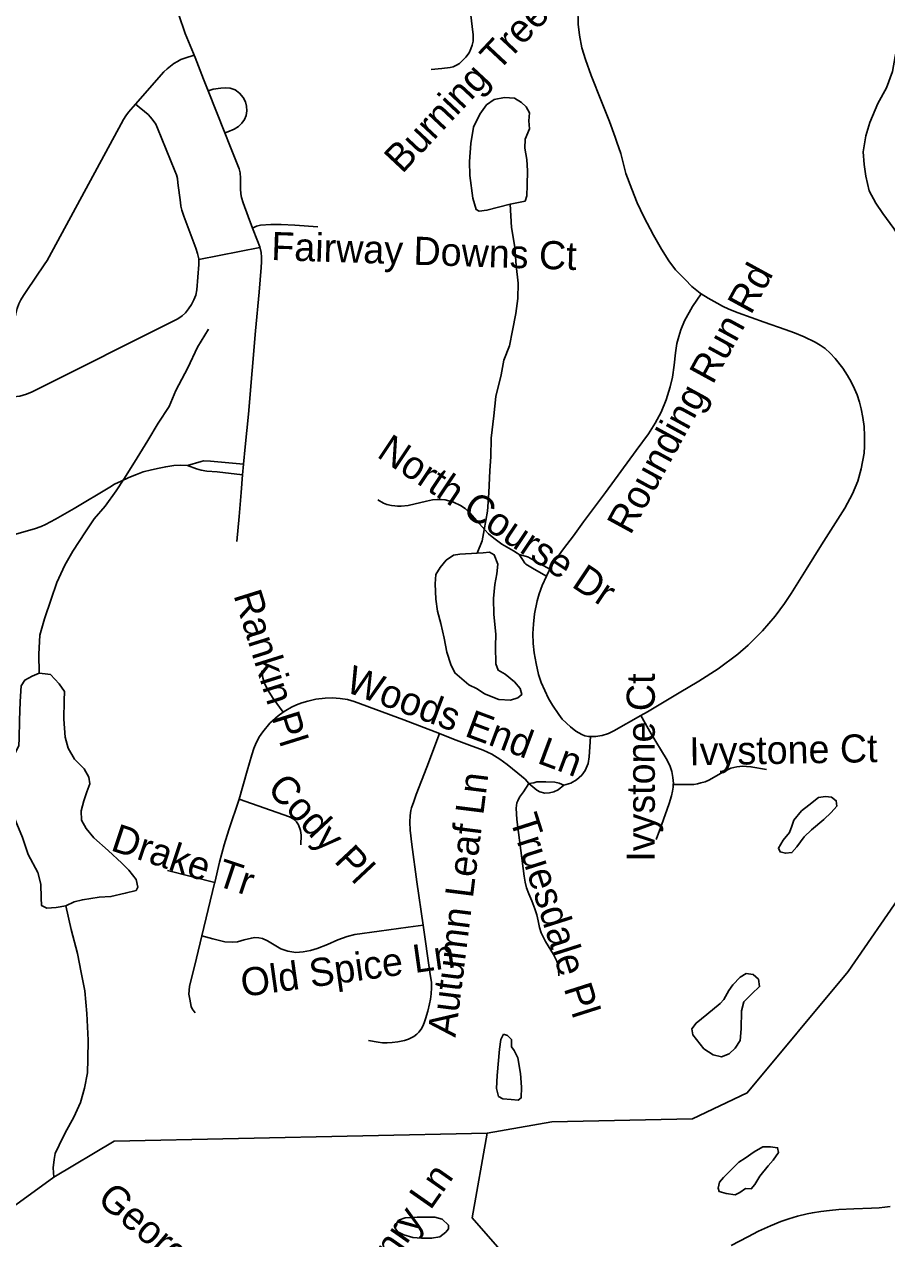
# Model space of a CAD drawing. Extents: x 1383679 to 1536984, y 460658 to 651027.
# Drawn here: x 1461906 to 1464817, y 488257 to 492358 of the extents above; entities that cross this region are included whole.
import ezdxf

# ---------------------------------------------------------------- set-up
doc = ezdxf.new("R2010")
doc.units = 0
for name, color, linetype in [('Exist Hydrographic Creek Single Shore', 7, 'Continuous'), ('Exist Hydrographic Misc Water Feature', 7, 'Continuous'), ('Exist Road Non-System Type 51', 7, 'Continuous'), ('Exist Road Non-System Type 51 Label', 7, 'Continuous')]:
    doc.layers.add(name, color=color, linetype=linetype)

msp = doc.modelspace()

# ---------------------------------------------------------------- linework, layer by layer
at = {"layer": 'Exist Hydrographic Creek Single Shore'}
for points in [[(1463468.3, 488613.1), (1463686.3, 488651.4), (1464161.3, 488661.5), (1464346.3, 488749.8), (1464687.3, 489159.8), (1464875.3, 489431.7)], [(1457683.3, 487628.7), (1457996.4, 487871.6), (1458516.4, 488337.4), (1458638, 488358.4), (1458851.8, 488467.5), (1459338.3, 488446.5), (1460088.6, 488383.4), (1460427.3, 488287), (1460685, 488112.2), (1461200, 488080.5), (1461620.2, 488184.5), (1462005.6, 488464.9), (1462209.3, 488585.9), (1463468.3, 488613.1)], [(1465469.1, 486405.7), (1465468.3, 486728.2), (1465507.3, 487042.5), (1465503.3, 487301.9), (1465467.3, 487594.8), (1465410.3, 487671.4), (1465261.3, 487730.2), (1464781.1, 487834.7), (1464681.1, 487846.4), (1464497.4, 487930.5), (1464261.9, 487850.5), (1463982.3, 487887.1), (1463913.1, 487956.2), (1463891.5, 487969.2), (1463798.6, 488012.4), (1463589, 488131.3), (1463418.4, 488328), (1463468.3, 488613.1)]]:
    msp.add_lwpolyline(points, dxfattribs=at)
at = {"layer": 'Exist Hydrographic Misc Water Feature'}
for points in [[(1464852, 492364.6), (1464853.2, 492322.7), (1464852.5, 492282.5), (1464845.8, 492249), (1464836.9, 492199.1), (1464815.9, 492143.7), (1464787, 492090.1), (1464759.8, 492026.7), (1464746.9, 491981), (1464738, 491927), (1464741.2, 491884.3), (1464746.4, 491844.7), (1464757.6, 491796.1), (1464780.8, 491753.8), (1464804.2, 491719.7), (1464841.2, 491668.9), (1464864.6, 491630.7), (1464888, 491594.1), (1464907.2, 491555.1), (1464926.7, 491529.3), (1464948.2, 491494.4), (1464969.4, 491452.1), (1464982.9, 491424), (1465000.1, 491381.7)], [(1463546.2, 491750.7), (1463467.8, 491730.2), (1463441.7, 491726.6), (1463431.8, 491732.5), (1463420.5, 491770.5), (1463410, 491847.1), (1463408.8, 491894.7), (1463413.9, 491955.3), (1463422.9, 492010.9), (1463443.8, 492054.8), (1463466.4, 492086.3), (1463492.7, 492103.9), (1463526.7, 492110.5), (1463560.8, 492108.2), (1463584.6, 492093.8), (1463600.3, 492079.5), (1463611.8, 492059.6), (1463609.4, 492031.8), (1463610.9, 492005.5), (1463596.3, 491969.7), (1463595.7, 491939.3), (1463602.9, 491901.4), (1463604.4, 491863.7), (1463603.4, 491815.3), (1463602.7, 491779.1), (1463596.5, 491761.2), (1463546.2, 491750.7)], [(1463546.2, 491750.7), (1463550.7, 491671.9), (1463561.6, 491606), (1463566.4, 491543.6), (1463573.4, 491483.5), (1463572.5, 491431.8), (1463565.5, 491381.9), (1463554.4, 491323.9), (1463543.5, 491272.4), (1463524.6, 491224.4), (1463515.7, 491174.5), (1463498.3, 491101), (1463491.2, 491035.5), (1463481.7, 490961), (1463480.6, 490897), (1463477.7, 490851.1), (1463474.5, 490775.7), (1463469.2, 490713.4), (1463458.1, 490651.3), (1463451.5, 490613.7), (1463434.6, 490572.1)], [(1462528, 491328.9), (1462491, 491267.3), (1462457.7, 491198.2), (1462418.2, 491121.1), (1462395.3, 491067.4), (1462358.3, 491011.5), (1462323.1, 490952.3), (1462277.7, 490879.4), (1462242.7, 490821.8), (1462215.9, 490782.1), (1462179, 490731.2), (1462142.2, 490687.6), (1462113.3, 490643.9), (1462070.2, 490579.1), (1462043.3, 490531.2), (1462016.3, 490473.5), (1461997.2, 490416.5), (1461974, 490350.4), (1461958.9, 490295), (1461955.8, 490231), (1461956.6, 490167)], [(1463434.6, 490572.1), (1463376.6, 490569.2), (1463354.5, 490565.6), (1463330.2, 490548), (1463309.7, 490523.8), (1463295.3, 490500.3), (1463292.7, 490468.3), (1463295.8, 490416.6), (1463301, 490376.3), (1463312.3, 490334.2), (1463323.4, 490285.5), (1463332.5, 490237.8), (1463345.8, 490195.7), (1463359.3, 490167.5), (1463406.5, 490127.9)], [(1463406.5, 490127.9), (1463434.3, 490113.4), (1463460, 490097.3), (1463507.7, 490078.3), (1463547.7, 490075.9), (1463571.8, 490083.6), (1463586, 490094.8), (1463580.4, 490115.4), (1463560.8, 490137.2), (1463529.3, 490164), (1463505.4, 490176.9), (1463497.8, 490198.3), (1463496.9, 490256.6), (1463497.7, 490298.4), (1463490.9, 490365), (1463489.9, 490419.2), (1463494.8, 490466.7), (1463501.4, 490502.7), (1463504, 490534.7), (1463492.6, 490566.9), (1463476.7, 490575.4), (1463454.7, 490573.4), (1463434.6, 490572.1)], [(1461956.6, 490167), (1461932.4, 490156.8), (1461908.2, 490143.3), (1461895.8, 490123.9), (1461892.8, 490071.5), (1461889.6, 490007.5), (1461888.5, 489946), (1461888.2, 489922.2), (1461879.8, 489905.9), (1461857.1, 489866.2), (1461846.4, 489832.8), (1461839.8, 489796.8), (1461839.3, 489764.8), (1461852.5, 489728.4), (1461881.3, 489658.1), (1461900.5, 489611.7), (1461919.4, 489554.7), (1461952.4, 489494.2), (1461961.6, 489454.6), (1461962.7, 489408.6), (1461964.2, 489382.3), (1461982.1, 489373.8), (1462014.2, 489375.6), (1462046.3, 489380.7)], [(1462046.3, 489380.7), (1462074.6, 489394.1), (1462102.7, 489401.7), (1462158.8, 489410.4), (1462198.9, 489412.1), (1462247.1, 489423.4), (1462283.3, 489432.5), (1462289.6, 489443.9), (1462284, 489470.3), (1462258.6, 489501.2), (1462235, 489525.4), (1462189.8, 489568.2), (1462140.6, 489611), (1462115.2, 489641.9), (1462099.6, 489670.1), (1462098.1, 489702.2), (1462106.8, 489735.6), (1462117.3, 489765.8), (1462127.8, 489793.5), (1462124.3, 489815.7), (1462108.8, 489843.9), (1462075.4, 489876.6), (1462054.1, 489913.1), (1462044.7, 489951), (1462039.8, 490011), (1462040.9, 490075), (1462041.4, 490105.4), (1462023.9, 490131.2), (1461994.5, 490162.1), (1461976.7, 490164.1), (1461956.6, 490167)], [(1464554.2, 489721.2), (1464529.9, 489702.1), (1464503.3, 489670.6), (1464496.9, 489650.2), (1464488.4, 489629), (1464468, 489603.2), (1464451.5, 489575.6), (1464457.3, 489563.2), (1464475.2, 489558.7), (1464497.3, 489560.7), (1464513.6, 489580.1), (1464538.3, 489614.1), (1464562.7, 489637.4), (1464605.3, 489672.6), (1464629.7, 489695.9), (1464648.3, 489717.7), (1464646.5, 489735.8), (1464630.6, 489748.4), (1464610.8, 489750.5), (1464586.7, 489746.9), (1464554.2, 489721.2)], [(1462046.3, 489380.7), (1462064.8, 489300.7), (1462085.4, 489219.9), (1462098.2, 489155.6), (1462111.1, 489093.8), (1462117.7, 489017.4), (1462122, 488927), (1462120.9, 488863), (1462120.1, 488817.1), (1462109.1, 488765.6), (1462096.2, 488717.4), (1462073.2, 488667.9), (1462044.3, 488614.3), (1462023.5, 488572.8), (1462011, 488545.2), (1462006.7, 488524.8), (1462004.1, 488496.9), (1462005.6, 488464.9)], [(1464254.8, 489051.4), (1464210.2, 489014.6), (1464173.6, 488985), (1464159.2, 488965.6), (1464162.8, 488945), (1464200, 488898.3), (1464231.7, 488878), (1464259.6, 488871.7), (1464285.7, 488881), (1464306.1, 488900.3), (1464322.5, 488926.2), (1464325.3, 488966.3), (1464326.4, 489026.2), (1464334.9, 489056.4), (1464361.5, 489083.8), (1464388, 489108.7), (1464384.4, 489133.4), (1464366.6, 489149.3), (1464342.6, 489152.3), (1464322.5, 489140.4), (1464298, 489114.6), (1464283.7, 489095.2), (1464267.1, 489065.2), (1464254.8, 489051.4)], [(1463523.1, 488947.2), (1463514.6, 488929.4), (1463510.1, 488897.4), (1463502.4, 488808.1), (1463499.7, 488763.9), (1463507.3, 488737.5), (1463521, 488729.8), (1463549.1, 488726.8)], [(1463549.1, 488726.8), (1463573, 488724.7), (1463583.1, 488732.7), (1463583.9, 488768.8), (1463580.7, 488814.8), (1463571.7, 488868.3), (1463560.1, 488893.1), (1463550.3, 488904.8), (1463550.6, 488929.4), (1463537, 488943.7), (1463523.1, 488947.2)], [(1464317.5, 488515.2), (1464266.5, 488463.7), (1464252.2, 488448.4), (1464247.8, 488428), (1464251.7, 488416.4), (1464275.6, 488409.4), (1464305.4, 488405.5), (1464321.6, 488412.5), (1464339.9, 488426.1), (1464359.9, 488425.7), (1464372.2, 488440.2), (1464388.7, 488467.8), (1464417.4, 488503.3), (1464433.7, 488522.7), (1464452.1, 488548.6), (1464448.5, 488564.3), (1464424.5, 488567.2), (1464398.4, 488567.7), (1464370.2, 488550.2), (1464339.7, 488528.7), (1464317.5, 488515.2)], [(1463232.3, 488329.2), (1463192.2, 488327.5), (1463172.1, 488320.5), (1463157.7, 488302.8), (1463159.6, 488290.4), (1463167.4, 488280.4), (1463187.2, 488270.2), (1463217.1, 488261.4), (1463247, 488259.1), (1463281, 488258.4), (1463309.1, 488263.6), (1463329.5, 488279.6), (1463337.7, 488290.9), (1463337.8, 488303.2), (1463316.3, 488323.4), (1463292.3, 488329.6), (1463270.3, 488330.1), (1463232.3, 488329.2)]]:
    msp.add_lwpolyline(points, dxfattribs=at)
at = {"layer": 'Exist Road Non-System Type 51'}
for p, q in [((1462583.3, 491991.1), (1462526.7, 492133.5)), ((1462701.6, 491604.5), (1462495.8, 491563.5)), ((1462643.3, 490836.5), (1462646.6, 490872.8)), ((1462389.7, 489500.5), (1462548.8, 489460.1))]:
    msp.add_line(p, q, dxfattribs=at)
for points in [[(1462526.7, 492133.5), (1462510.8, 492173.3), (1462482.6, 492246.3), (1462449.4, 492327.4), (1462427.4, 492390.3), (1462409.4, 492437.8), (1462397.6, 492482.5), (1462388.4, 492531.3), (1462385.2, 492553.6), (1462380.8, 492599.6), (1462372.3, 492708.4)], [(1463444.2, 492484.3), (1463432, 492456.8), (1463421.8, 492431.1), (1463414.5, 492406.7), (1463413.5, 492388.6), (1463418, 492350.8), (1463421.4, 492322.4), (1463420.8, 492301.4), (1463417.5, 492287.1), (1463413.3, 492275), (1463408, 492262.2), (1463396.4, 492246.6), (1463385, 492235.3), (1463374.8, 492226), (1463365.5, 492220.6), (1463353.6, 492214.8), (1463343.3, 492212.3), (1463315.1, 492208.5), (1463279.4, 492205.2)], [(1463777.3, 492434), (1463774.6, 492412.5), (1463775.6, 492359), (1463780.1, 492321), (1463788.6, 492278.9), (1463800.4, 492239.7), (1463819.3, 492185.3), (1463854.9, 492097.3), (1463881.3, 492029.5), (1463900.5, 491977.5), (1463906.2, 491960.6), (1463919.2, 491921.3), (1463937.1, 491854.5), (1463956.6, 491801.1), (1463974.8, 491755.7), (1463997.4, 491708), (1464030.2, 491646.4), (1464056.7, 491598.2), (1464081.2, 491558.9), (1464104.4, 491528.9), (1464136.6, 491495.9), (1464159.8, 491472.5), (1464187.7, 491450.5), (1464191.1, 491448.3)], [(1462479.4, 492254.4), (1462448.4, 492243.8), (1462434.9, 492238.8), (1462423.4, 492232.8), (1462411.4, 492225.2), (1462399.9, 492217.2), (1462388.4, 492207.8), (1462376.9, 492197.2), (1462281.8, 492088.4)], [(1462583.3, 491991.1), (1462593.7, 491995), (1462614.5, 492004.1), (1462628.8, 492013), (1462640.4, 492024.1), (1462649.7, 492036.1), (1462654.7, 492050), (1462657, 492065.6), (1462656.5, 492081.4), (1462652.6, 492096.7), (1462644.5, 492111.4), (1462632.5, 492125.6), (1462618.1, 492136.7), (1462601.2, 492142.8), (1462586.9, 492143.9), (1462570.1, 492142.8), (1462543.6, 492138.6), (1462526.7, 492133.5)], [(1462281.8, 492088.4), (1462258.4, 492061.8), (1462249.4, 492048.8), (1462240.9, 492036.2), (1462232.9, 492021.8), (1461990.4, 491573.2), (1461982.9, 491560.7), (1461972.9, 491546.2), (1461914.4, 491458.7), (1461903.4, 491442.2), (1461894.4, 491427.2), (1461887.9, 491414.2), (1461882.4, 491398.7), (1461877.4, 491380.2), (1461842.9, 491249.7), (1461839.9, 491235.7), (1461837.9, 491218.7), (1461837.9, 491201.2), (1461838.2, 491100.1)], [(1462281.8, 492088.4), (1462324, 492053.8), (1462332.4, 492044.8), (1462341, 492033.2), (1462349.8, 492020.5), (1462355.6, 492007), (1462414.9, 491863), (1462420, 491849.2), (1462422.8, 491837.7), (1462424.8, 491822.2), (1462433.1, 491756.3), (1462435.1, 491743.6), (1462438.2, 491730.9), (1462445, 491710.3), (1462485, 491602), (1462491.4, 491584.2), (1462495.8, 491565.9), (1462495.8, 491563.5)], [(1462677, 491670.2), (1462662, 491708.8), (1462644.5, 491755), (1462639.1, 491773.5), (1462637, 491785.4), (1462636.3, 491803), (1462636.2, 491838.4), (1462635.2, 491856), (1462631.5, 491869.7), (1462600.1, 491949), (1462583.3, 491991.1)], [(1462646.6, 490872.8), (1462651.9, 490931.7), (1462662.6, 491041.4), (1462675, 491188.5), (1462686.4, 491322.9), (1462698.5, 491453.7), (1462705.6, 491536.4), (1462707.3, 491555.7), (1462707.1, 491571.3), (1462706.1, 491587.2), (1462701, 491607.1), (1462693.8, 491626.9), (1462677, 491670.2)], [(1462677, 491670.2), (1462690, 491676), (1462703.4, 491679.4), (1462738.2, 491682.3), (1462773.1, 491681.7), (1462819.1, 491679.4), (1462897.4, 491674.5)], [(1462495.8, 491563.5), (1462495.8, 491547.2), (1462488.6, 491461.2), (1462485, 491443.8), (1462478.6, 491427.4), (1462470.8, 491412.3), (1462460.9, 491396.9), (1462450.5, 491383.8), (1462439, 491373.1), (1462424.4, 491363.2), (1461933.2, 491117.2), (1461913.8, 491108.5), (1461891.1, 491102.6), (1461869.4, 491099.8), (1461847.1, 491099.3), (1461838.2, 491100.1)], [(1463679.8, 490517.9), (1463683.4, 490525.4), (1463699.2, 490549.3), (1463726.7, 490586.7), (1463760.1, 490631.1), (1463793.7, 490677.5), (1463867.4, 490776.7), (1463920, 490848.4), (1463971.7, 490918.9), (1464012.8, 490974.8), (1464035.9, 491011.1), (1464056.1, 491048.2), (1464072.3, 491090.3), (1464086.2, 491133.8), (1464093.6, 491165.9), (1464099.4, 491206.7), (1464103.7, 491249), (1464108.7, 491279.9), (1464115, 491304.1), (1464121.8, 491326.2), (1464135.1, 491356.5), (1464161.6, 491404.9), (1464191.1, 491448.3)], [(1464191.1, 491448.3), (1464215, 491433), (1464244.7, 491416.9), (1464263.3, 491406.1), (1464284.4, 491396.3), (1464316, 491383.9), (1464403.7, 491351.9), (1464474.3, 491327.9), (1464505.9, 491316.2), (1464538.3, 491302.2), (1464576.1, 491284.3), (1464593, 491274.8), (1464609.6, 491262.9), (1464626.2, 491247.3), (1464642.8, 491229.1), (1464669.2, 491196.6), (1464685.1, 491172.5), (1464696.9, 491150.3), (1464707.9, 491127.5), (1464716.9, 491107), (1464725, 491081.5), (1464731.3, 491059.1), (1464737, 491030.6), (1464740.7, 491000.1), (1464742.3, 490968.5), (1464742.3, 490933.1), (1464741.2, 490909.4), (1464730.8, 490856.6), (1464719.6, 490815.4), (1464701.9, 490772.3), (1464675.5, 490724.5), (1464643.8, 490674.5), (1464597.2, 490600.1), (1464545.7, 490516.5), (1464494.1, 490435.9), (1464472.6, 490401.9), (1464440.3, 490359.9), (1464397.5, 490310.1), (1464350, 490261.8), (1464314.2, 490231.5), (1464247.7, 490181.6), (1464183.3, 490140.1), (1464116.6, 490100.8), (1464009.4, 490035.9), (1463987.2, 490023.4)], [(1461668.3, 490580.7), (1461736, 490599), (1461857.2, 490630.8), (1461940.4, 490654.2), (1461963, 490661.9), (1461977.3, 490668.7), (1462011.4, 490687.4), (1462075, 490722.8), (1462194.9, 490794.6), (1462211.1, 490804.8), (1462233.3, 490815.5), (1462258.6, 490827.6), (1462284.6, 490838), (1462308, 490846.7), (1462335.6, 490853.5), (1462361.8, 490859.5), (1462383.5, 490863.8), (1462411.3, 490867.8), (1462434.1, 490869.8), (1462457.3, 490868.7)], [(1462457.3, 490868.7), (1462502.7, 490881.9), (1462510.7, 490883.8), (1462535, 490882.8), (1462646.6, 490872.8)], [(1462457.3, 490868.7), (1462487.8, 490857.2), (1462502.7, 490852.1), (1462522, 490849.5), (1462556.8, 490846.3), (1462643.3, 490836.5)], [(1462623.5, 490611.7), (1462631.3, 490696.4), (1462637.9, 490776.6), (1462643.3, 490836.5)], [(1463099, 490752.3), (1463118.3, 490741.4), (1463130.2, 490736.5), (1463145.2, 490733.3), (1463156.8, 490731.5), (1463166.2, 490731.1), (1463178, 490730.6), (1463201.6, 490733.3), (1463263.5, 490747.4), (1463284.4, 490752), (1463299.6, 490753.7), (1463312.9, 490753.7), (1463327.1, 490752), (1463354.7, 490743.8), (1463378.3, 490733.1), (1463394.4, 490722.5), (1463408.5, 490709.4), (1463433.5, 490681), (1463460.3, 490650.6), (1463472.5, 490636.9), (1463490.7, 490622.2), (1463517.6, 490602.9), (1463557.6, 490580.4), (1463569.9, 490572.5), (1463576.6, 490567.7)], [(1463576.6, 490567.7), (1463584.3, 490565.7), (1463601.4, 490561), (1463607.7, 490558.4), (1463611.3, 490556.7), (1463679.8, 490517.9)], [(1463576.6, 490567.7), (1463581.6, 490561.1), (1463587.3, 490550.8), (1463595.3, 490538.4), (1463598.6, 490534.7), (1463627.4, 490518.1), (1463668.5, 490494.1)], [(1463668.5, 490494.1), (1463669.8, 490497), (1463679.8, 490517.9)], [(1463817.2, 489953.3), (1463811.1, 489953.4), (1463798.6, 489955.4), (1463787.7, 489959.7), (1463767.8, 489971.3), (1463749.5, 489985.1), (1463721.7, 490011.6), (1463710.5, 490026.9), (1463689.2, 490059), (1463675.7, 490081.4), (1463663, 490107.8), (1463651, 490134.8), (1463642, 490162.9), (1463633.8, 490199.1), (1463627.2, 490235.3), (1463623.9, 490266.8), (1463622.9, 490300.5), (1463624.6, 490332.2), (1463628.7, 490367.3), (1463637.8, 490410.8), (1463644.2, 490434.4), (1463654.7, 490462.8), (1463668.5, 490494.1)], [(1462708.4, 490174.4), (1462711.7, 490151.1), (1462716.9, 490133.5), (1462726.6, 490112.1), (1462746.1, 490081.3), (1462780, 490034.6)], [(1462780, 490034.6), (1462789.2, 490040.9), (1462808.5, 490052.5), (1462824.6, 490060.3), (1462843.3, 490066.8), (1462863.2, 490072.8), (1462889.7, 490078.6), (1462922, 490082.4), (1462945.8, 490083.1), (1462972.5, 490081.2), (1462997.5, 490077.8), (1463019.7, 490071), (1463187.3, 490009.1), (1463308, 489962.6)], [(1462631.5, 489740.8), (1462658.6, 489836.7), (1462674.8, 489891.5), (1462681, 489912.1), (1462689, 489931.5), (1462700.1, 489952.6), (1462711, 489969.1), (1462735.5, 489998.1), (1462763.3, 490023), (1462780, 490034.6)], [(1463987.2, 490023.4), (1463896.2, 489972.1), (1463877.7, 489963.5), (1463856.7, 489956.8), (1463834.6, 489952.9), (1463817.2, 489953.3)], [(1464096.8, 489790.4), (1464097, 489794.6), (1464095.7, 489814.1), (1464092, 489834.7), (1464084.6, 489855.1), (1464072.7, 489878.6), (1464022.3, 489962.3), (1463987.2, 490023.4)], [(1463308, 489962.6), (1463265.1, 489849.5), (1463229.4, 489756.7), (1463220.6, 489733.5), (1463213.2, 489711.8), (1463210.6, 489702.7), (1463208.4, 489686.4), (1463207.9, 489663.6), (1463209, 489636.5), (1463213.8, 489588.2), (1463231, 489462.5), (1463252.2, 489315.9)], [(1463308, 489962.6), (1463355.3, 489944.5), (1463408.6, 489923.9), (1463455.3, 489906.5), (1463484.6, 489893.1), (1463511.2, 489876.4), (1463536.5, 489858.7), (1463572, 489829.6), (1463596.3, 489808.7), (1463609.1, 489793.7)], [(1463727.5, 489788.3), (1463751.2, 489795.6), (1463770.1, 489806.5), (1463787.6, 489821.9), (1463799.8, 489837.8), (1463808.9, 489862.2), (1463813, 489884.6), (1463815.4, 489918), (1463817.2, 489953.3)], [(1464411.7, 489841.6), (1464358.7, 489850.7), (1464343.3, 489852.2), (1464331.1, 489852.7), (1464311, 489850.1), (1464291.5, 489845.7), (1464266.4, 489833.1), (1464216.3, 489805.7), (1464203.9, 489800), (1464190.2, 489796.3), (1464178, 489792.9), (1464166, 489790.9), (1464096.8, 489790.4)], [(1463609.1, 489793.7), (1463590.7, 489766.2), (1463578.2, 489747.7), (1463571.9, 489735.5), (1463568.7, 489729.3), (1463566.4, 489711.2), (1463568.7, 489673.1), (1463574.6, 489628.9), (1463593.4, 489481.4), (1463596.4, 489461.3), (1463601.4, 489441.4), (1463609.2, 489421.6), (1463619.2, 489397.7), (1463629.9, 489371.2), (1463636.1, 489351), (1463640.6, 489330.6), (1463644.9, 489308.1), (1463650.6, 489290.2), (1463657.4, 489275.9), (1463665.7, 489261), (1463692.5, 489217.1), (1463703.8, 489194.2), (1463708.1, 489179.9), (1463709.4, 489165.5), (1463710.4, 489144.4)], [(1463609.1, 489793.7), (1463626.4, 489796.9), (1463635.8, 489799.4), (1463666.6, 489799.5), (1463697.3, 489798.6), (1463711.9, 489795), (1463727.5, 489788.3)], [(1463727.5, 489788.3), (1463708.6, 489773.3), (1463693.9, 489766.3), (1463678.7, 489762.5), (1463663.1, 489762), (1463645.9, 489766.3), (1463636.3, 489771.7), (1463609.1, 489793.7)], [(1464038.4, 489604.8), (1464056.9, 489653.3), (1464083, 489727.1), (1464091, 489753.1), (1464094.6, 489768.2), (1464096.4, 489781.7), (1464096.8, 489790.4)], [(1462548.8, 489460.1), (1462565, 489528.4), (1462581.3, 489587.5), (1462596.3, 489638.2), (1462631.5, 489740.8)], [(1462839.4, 489586.7), (1462840.7, 489619.8), (1462838.2, 489635.2), (1462832.3, 489655.1), (1462825.1, 489664.9), (1462814.1, 489674.8), (1462801.1, 489682), (1462631.5, 489740.8)], [(1462505.5, 489279.3), (1462548.3, 489458), (1462548.8, 489460.1)], [(1463252.2, 489315.9), (1463201.5, 489309.1), (1463103.8, 489295.3), (1463021.4, 489284.2), (1462996, 489278), (1462964.4, 489266.6), (1462929.4, 489251.1), (1462894.9, 489237.2), (1462872.6, 489230.6), (1462847.2, 489225.4), (1462822.7, 489223.8), (1462795.3, 489227.9), (1462772.5, 489236), (1462749.8, 489249), (1462726.8, 489262.9), (1462710.4, 489271.1), (1462697.5, 489273.3), (1462684.3, 489274), (1462672.6, 489272.5), (1462648.1, 489266.5), (1462625.6, 489259.4), (1462609.7, 489258), (1462582.6, 489260), (1462542.8, 489269.3), (1462505.5, 489279.3)], [(1463252.2, 489315.9), (1463275.1, 489157.3), (1463280.3, 489122.6), (1463280.3, 489104.2), (1463279.2, 489084.4), (1463277.2, 489066), (1463273.9, 489049.8), (1463268, 489025.8), (1463260.6, 488999.3), (1463255.9, 488985.5), (1463251.4, 488975), (1463245.9, 488964.5), (1463238, 488954.3), (1463230.8, 488947.3), (1463220.8, 488939.9), (1463210.3, 488933.9), (1463203.1, 488930.7), (1463189.6, 488926.4), (1463167.5, 488922), (1463147.8, 488919.8), (1463130.7, 488919), (1463115.1, 488919), (1463101.2, 488920.6), (1463067.7, 488926.7)], [(1462482.6, 489019.9), (1462473.4, 489033.8), (1462469.9, 489040.7), (1462464.5, 489066), (1462462, 489082.7), (1462463.8, 489108.3), (1462487.7, 489204.9), (1462505.5, 489279.3)], [(1464291.7, 488233.8), (1464348.5, 488263.5), (1464384.2, 488282), (1464424.3, 488300.3), (1464460.2, 488314.8), (1464486.7, 488324.2), (1464516.1, 488333.2), (1464548.8, 488340.9), (1464566.1, 488344.4), (1464594.5, 488348.7), (1464624.1, 488352.1), (1464655.7, 488355.2), (1464705.9, 488357.6), (1464765.6, 488359.8), (1464791.4, 488361.6), (1464810.2, 488363.2), (1464828.5, 488365.6)]]:
    msp.add_lwpolyline(points, dxfattribs=at)

# ---------------------------------------------------------------- texts
at = {"layer": 'Exist Road Non-System Type 51 Label'}
for s, rotation, p in [('Burning Tree Dr', 46.8596, (1463181.8, 491851)), ('Fairway Downs Ct', 358.1149, (1462738.9, 491562.2)), ('Rounding Run Rd', 61.3305, (1463952, 490630.5)), ('North Course Dr', 326.3105, (1463092.1, 490899.4)), ('Rankin Pl', 287.354, (1462611.7, 490430.6)), ('Woods End Ln', 339.5678, (1462985.3, 490106.2)), ('Ivystone Ct', 89.9999, (1464034.4, 489530.2)), ('Ivystone Ct', 1.0279, (1464151.5, 489855.1)), ('Cody Pl', 313.089, (1462722.2, 489773.5)), ('Autumn Leaf Ln', 82.8667, (1463361.4, 488935.5)), ('Truesdale Pl', 287.6537, (1463544.3, 489675.2)), ('Drake Tr', 341.5658, (1462194.2, 489569.7)), ('Old Spice Ln', 7.936, (1462643.6, 489073.3)), ('Patrick Henry Ln', 54.9909, (1462819.4, 487697.5)), ('George Wythe Ct', 319.4335, (1462148.1, 488383))]:
    msp.add_text(s, height=95, rotation=rotation, dxfattribs=at).set_placement(p)

doc.saveas('drawing.dxf')
